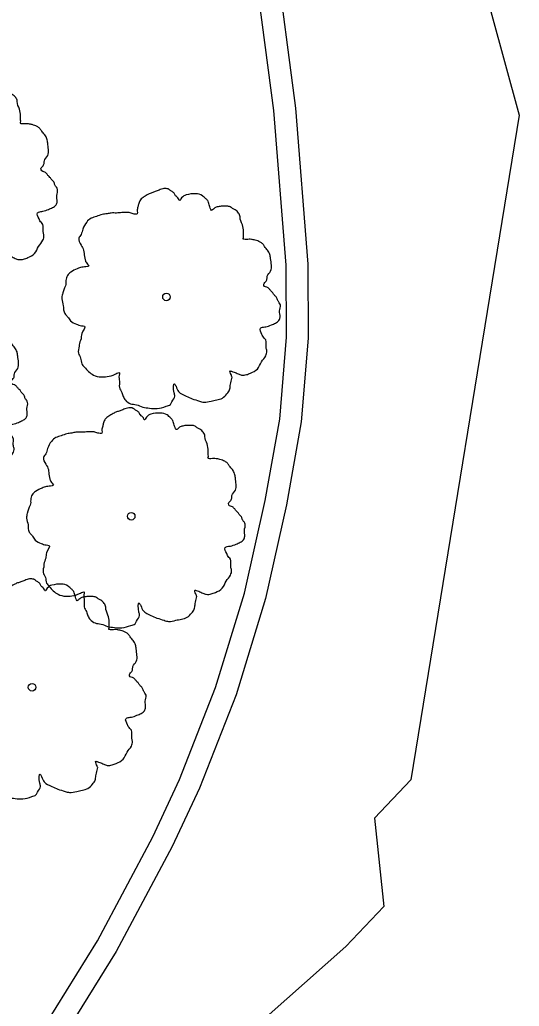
# Model space of a CAD drawing. Extents: x 2161152 to 2175754, y 602179 to 617749.
# Drawn here: x 2161713.75 to 2161738.59, y 603448.14 to 603497.21 of the extents above; entities that cross this region are included whole.
import ezdxf

# ---------------------------------------------------------------- set-up
doc = ezdxf.new("R2010")
doc.units = 0
doc.layers.add('RD_EX_VEG', color=7, linetype='Continuous')
doc.layers.add('RD_EX_WALL_Retaining', color=7, linetype='Continuous')

msp = doc.modelspace()

# ---------------------------------------------------------------- linework, layer by layer
at = {"layer": 'RD_EX_VEG'}
msp.add_lwpolyline([(2161732.316, 603515.404), (2161738.593, 603492.457), (2161733.207, 603459.402), (2161731.397, 603457.497), (2161731.861, 603453.106), (2161729.968, 603451.113), (2161724.975, 603446.686), (2161722.869, 603442.429), (2161720.776, 603429.944), (2161717.586, 603422.207), (2161712.241, 603410.623), (2161703.541, 603400.937), (2161698.331, 603388.462), (2161695.791, 603375.426), (2161695.669, 603367.124), (2161695.194, 603359.549), (2161688.475, 603337.142)], dxfattribs=at)
for centre, radius in [((2161721.051, 603483.419), 0.188), ((2161721.042, 603483.405), 0.000075), ((2161719.298, 603472.512), 0.188), ((2161719.289, 603472.498), 0.000075), ((2161714.37, 603464.004), 0.188), ((2161714.36, 603463.99), 0.000075)]:
    msp.add_circle(centre, radius, dxfattribs=at)
for points in [[(2161713.235, 603485.169), (2161713.178, 603485.3), (2161713.141, 603485.487), (2161713.197, 603485.468), (2161713.328, 603485.431), (2161713.534, 603485.337), (2161713.703, 603485.281), (2161713.947, 603485.3), (2161714.153, 603485.375), (2161714.49, 603485.581), (2161714.696, 603485.937), (2161714.903, 603486.237), (2161714.959, 603486.48), (2161714.921, 603486.649), (2161714.903, 603487.024), (2161714.753, 603487.211), (2161714.715, 603487.305), (2161714.64, 603487.605), (2161714.696, 603487.642), (2161714.903, 603487.68), (2161715.184, 603487.774), (2161715.39, 603487.867), (2161715.559, 603487.999), (2161715.615, 603488.167), (2161715.596, 603488.467), (2161715.634, 603488.767), (2161715.577, 603488.879), (2161715.502, 603488.992), (2161715.446, 603489.142), (2161715.334, 603489.254), (2161715.259, 603489.367), (2161715.184, 603489.442), (2161715.09, 603489.554), (2161714.959, 603489.648), (2161714.846, 603489.685), (2161714.809, 603489.798), (2161714.921, 603489.948), (2161714.959, 603490.023), (2161714.978, 603490.191), (2161715.146, 603490.454), (2161715.184, 603490.754), (2161715.146, 603491.072), (2161715.109, 603491.278), (2161714.996, 603491.485), (2161714.846, 603491.672), (2161714.753, 603491.803), (2161714.621, 603491.897), (2161714.378, 603491.991), (2161714.19, 603492.028), (2161713.928, 603492.028), (2161713.778, 603492.066), (2161713.797, 603492.103), (2161713.797, 603492.215), (2161713.797, 603492.422), (2161713.741, 603492.759), (2161713.628, 603493.134), (2161713.628, 603493.153), (2161713.553, 603493.34), (2161713.385, 603493.49), (2161713.253, 603493.565), (2161713.103, 603493.659), (2161712.916, 603493.677), (2161712.691, 603493.677), (2161712.485, 603493.64), (2161712.335, 603493.565), (2161712.204, 603493.471), (2161712.148, 603493.584), (2161712.073, 603493.809), (2161712.035, 603493.921), (2161711.923, 603494.052), (2161711.754, 603494.202), (2161711.417, 603494.296), (2161710.948, 603494.24), (2161710.723, 603494.09), (2161710.611, 603493.958), (2161710.573, 603494.052), (2161710.423, 603494.202), (2161710.348, 603494.333), (2161710.217, 603494.427), (2161710.105, 603494.502), (2161710.03, 603494.539)], [(2161721.15, 603488.794), (2161720.925, 603488.813), (2161720.682, 603488.738), (2161720.494, 603488.663), (2161720.326, 603488.607), (2161720.157, 603488.532), (2161719.932, 603488.401), (2161719.763, 603488.251), (2161719.67, 603488.063), (2161719.632, 603487.895), (2161719.595, 603487.689), (2161719.595, 603487.557), (2161719.501, 603487.539), (2161719.388, 603487.557), (2161719.201, 603487.614), (2161719.014, 603487.614), (2161718.826, 603487.614), (2161718.564, 603487.595), (2161718.301, 603487.595), (2161718.095, 603487.557), (2161717.852, 603487.52), (2161717.571, 603487.426), (2161717.308, 603487.332), (2161717.083, 603487.145), (2161716.896, 603486.789), (2161716.802, 603486.527), (2161716.69, 603486.339), (2161716.802, 603486.002), (2161716.933, 603485.739), (2161716.952, 603485.589), (2161717.008, 603485.271), (2161717.083, 603485.102), (2161717.177, 603484.952), (2161717.121, 603484.933), (2161716.84, 603484.896), (2161716.615, 603484.821), (2161716.296, 603484.652), (2161716.127, 603484.484), (2161716.052, 603484.24), (2161716.034, 603483.978), (2161715.959, 603483.828), (2161715.903, 603483.622), (2161715.884, 603483.565), (2161715.846, 603483.322), (2161715.921, 603482.984), (2161715.94, 603482.722), (2161716.034, 603482.553), (2161716.146, 603482.422), (2161716.277, 603482.235), (2161716.577, 603482.066), (2161716.821, 603481.991), (2161716.971, 603481.972), (2161716.84, 603481.597), (2161716.802, 603481.335), (2161716.708, 603481.035), (2161716.708, 603480.979), (2161716.671, 603480.623), (2161716.783, 603480.379), (2161716.84, 603480.098), (2161716.971, 603479.929), (2161717.177, 603479.704), (2161717.421, 603479.536), (2161717.795, 603479.442), (2161718.095, 603479.461), (2161718.526, 603479.592), (2161718.714, 603479.648), (2161718.695, 603479.517), (2161718.714, 603479.236), (2161718.714, 603478.917), (2161718.826, 603478.674), (2161718.901, 603478.468), (2161719.014, 603478.28), (2161719.257, 603478.111), (2161719.557, 603478.055), (2161719.876, 603477.943), (2161720.213, 603477.887), (2161720.588, 603477.868), (2161721.038, 603477.98), (2161721.244, 603478.074), (2161721.319, 603478.205), (2161721.469, 603478.486), (2161721.431, 603478.655), (2161721.45, 603479.105), (2161721.525, 603478.974), (2161721.656, 603478.711), (2161722.031, 603478.486), (2161722.331, 603478.355), (2161722.687, 603478.243), (2161722.912, 603478.186), (2161723.268, 603478.243), (2161723.549, 603478.299), (2161723.83, 603478.393), (2161724.055, 603478.599), (2161724.186, 603478.805), (2161724.224, 603479.011), (2161724.28, 603479.292), (2161724.318, 603479.423)], [(2161724.318, 603479.423), (2161724.261, 603479.555), (2161724.224, 603479.742), (2161724.28, 603479.723), (2161724.411, 603479.686), (2161724.617, 603479.592), (2161724.786, 603479.536), (2161725.03, 603479.555), (2161725.236, 603479.63), (2161725.573, 603479.836), (2161725.779, 603480.192), (2161725.986, 603480.492), (2161726.042, 603480.735), (2161726.004, 603480.904), (2161725.986, 603481.279), (2161725.836, 603481.466), (2161725.798, 603481.56), (2161725.723, 603481.86), (2161725.779, 603481.897), (2161725.986, 603481.935), (2161726.267, 603482.028), (2161726.473, 603482.122), (2161726.642, 603482.253), (2161726.698, 603482.422), (2161726.679, 603482.722), (2161726.717, 603483.022), (2161726.66, 603483.134), (2161726.585, 603483.247), (2161726.529, 603483.397), (2161726.417, 603483.509), (2161726.342, 603483.622), (2161726.267, 603483.696), (2161726.173, 603483.809), (2161726.042, 603483.903), (2161725.929, 603483.94), (2161725.892, 603484.053), (2161726.004, 603484.203), (2161726.042, 603484.277), (2161726.061, 603484.446), (2161726.229, 603484.709), (2161726.267, 603485.008), (2161726.229, 603485.327), (2161726.192, 603485.533), (2161726.079, 603485.739), (2161725.929, 603485.927), (2161725.836, 603486.058), (2161725.704, 603486.152), (2161725.461, 603486.245), (2161725.273, 603486.283), (2161725.011, 603486.283), (2161724.861, 603486.32), (2161724.88, 603486.358), (2161724.88, 603486.47), (2161724.88, 603486.676), (2161724.824, 603487.014), (2161724.711, 603487.389), (2161724.711, 603487.407), (2161724.636, 603487.595), (2161724.468, 603487.745), (2161724.336, 603487.82), (2161724.186, 603487.913), (2161723.999, 603487.932), (2161723.774, 603487.932), (2161723.568, 603487.895), (2161723.418, 603487.82), (2161723.287, 603487.726), (2161723.231, 603487.838), (2161723.156, 603488.063), (2161723.118, 603488.176), (2161723.006, 603488.307), (2161722.837, 603488.457), (2161722.5, 603488.551), (2161722.031, 603488.494), (2161721.806, 603488.344), (2161721.694, 603488.213), (2161721.656, 603488.307), (2161721.506, 603488.457), (2161721.431, 603488.588), (2161721.3, 603488.682), (2161721.188, 603488.757), (2161721.113, 603488.794)], [(2161711.746, 603474.577), (2161711.69, 603474.708), (2161711.652, 603474.895), (2161711.709, 603474.876), (2161711.84, 603474.839), (2161712.046, 603474.745), (2161712.215, 603474.689), (2161712.458, 603474.708), (2161712.664, 603474.783), (2161713.002, 603474.989), (2161713.208, 603475.345), (2161713.414, 603475.645), (2161713.47, 603475.888), (2161713.433, 603476.057), (2161713.414, 603476.432), (2161713.264, 603476.619), (2161713.227, 603476.713), (2161713.152, 603477.013), (2161713.208, 603477.05), (2161713.414, 603477.088), (2161713.695, 603477.182), (2161713.901, 603477.275), (2161714.07, 603477.407), (2161714.126, 603477.575), (2161714.108, 603477.875), (2161714.145, 603478.175), (2161714.089, 603478.287), (2161714.014, 603478.4), (2161713.958, 603478.55), (2161713.845, 603478.662), (2161713.77, 603478.775), (2161713.695, 603478.85), (2161713.602, 603478.962), (2161713.47, 603479.056), (2161713.358, 603479.093), (2161713.32, 603479.206), (2161713.433, 603479.356), (2161713.47, 603479.431), (2161713.489, 603479.599), (2161713.658, 603479.862), (2161713.695, 603480.162), (2161713.658, 603480.48), (2161713.62, 603480.686), (2161713.508, 603480.893), (2161713.358, 603481.08), (2161713.264, 603481.211), (2161713.133, 603481.305), (2161712.889, 603481.399), (2161712.702, 603481.436), (2161712.44, 603481.436), (2161712.29, 603481.474), (2161712.308, 603481.511), (2161712.308, 603481.623), (2161712.308, 603481.83), (2161712.252, 603482.167), (2161712.14, 603482.542), (2161712.14, 603482.561), (2161712.065, 603482.748), (2161711.896, 603482.898), (2161711.765, 603482.973), (2161711.615, 603483.067), (2161711.427, 603483.085), (2161711.203, 603483.085), (2161710.996, 603483.048), (2161710.846, 603482.973), (2161710.715, 603482.879), (2161710.659, 603482.992), (2161710.584, 603483.217), (2161710.547, 603483.329), (2161710.434, 603483.46), (2161710.266, 603483.61), (2161709.928, 603483.704), (2161709.46, 603483.648), (2161709.235, 603483.498), (2161709.122, 603483.366), (2161709.085, 603483.46), (2161708.935, 603483.61), (2161708.86, 603483.741), (2161708.729, 603483.835), (2161708.616, 603483.91), (2161708.541, 603483.947)], [(2161719.397, 603477.887), (2161719.172, 603477.906), (2161718.929, 603477.831), (2161718.741, 603477.756), (2161718.572, 603477.7), (2161718.404, 603477.625), (2161718.179, 603477.494), (2161718.01, 603477.344), (2161717.916, 603477.156), (2161717.879, 603476.988), (2161717.841, 603476.781), (2161717.841, 603476.65), (2161717.748, 603476.631), (2161717.635, 603476.65), (2161717.448, 603476.706), (2161717.26, 603476.706), (2161717.073, 603476.706), (2161716.811, 603476.688), (2161716.548, 603476.688), (2161716.342, 603476.65), (2161716.098, 603476.613), (2161715.817, 603476.519), (2161715.555, 603476.425), (2161715.33, 603476.238), (2161715.143, 603475.882), (2161715.049, 603475.619), (2161714.936, 603475.432), (2161715.049, 603475.095), (2161715.18, 603474.832), (2161715.199, 603474.682), (2161715.255, 603474.364), (2161715.33, 603474.195), (2161715.424, 603474.045), (2161715.368, 603474.026), (2161715.086, 603473.989), (2161714.862, 603473.914), (2161714.543, 603473.745), (2161714.374, 603473.577), (2161714.299, 603473.333), (2161714.281, 603473.071), (2161714.206, 603472.921), (2161714.149, 603472.714), (2161714.131, 603472.658), (2161714.093, 603472.415), (2161714.168, 603472.077), (2161714.187, 603471.815), (2161714.281, 603471.646), (2161714.393, 603471.515), (2161714.524, 603471.328), (2161714.824, 603471.159), (2161715.068, 603471.084), (2161715.218, 603471.065), (2161715.086, 603470.69), (2161715.049, 603470.428), (2161714.955, 603470.128), (2161714.955, 603470.072), (2161714.918, 603469.716), (2161715.03, 603469.472), (2161715.086, 603469.191), (2161715.218, 603469.022), (2161715.424, 603468.797), (2161715.667, 603468.629), (2161716.042, 603468.535), (2161716.342, 603468.554), (2161716.773, 603468.685), (2161716.961, 603468.741), (2161716.942, 603468.61), (2161716.961, 603468.329), (2161716.961, 603468.01), (2161717.073, 603467.767), (2161717.148, 603467.56), (2161717.26, 603467.373), (2161717.504, 603467.204), (2161717.804, 603467.148), (2161718.123, 603467.036), (2161718.46, 603466.979), (2161718.835, 603466.961), (2161719.285, 603467.073), (2161719.491, 603467.167), (2161719.566, 603467.298), (2161719.716, 603467.579), (2161719.678, 603467.748), (2161719.697, 603468.198), (2161719.772, 603468.066), (2161719.903, 603467.804), (2161720.278, 603467.579), (2161720.578, 603467.448), (2161720.934, 603467.336), (2161721.159, 603467.279), (2161721.515, 603467.336), (2161721.796, 603467.392), (2161722.077, 603467.486), (2161722.302, 603467.692), (2161722.433, 603467.898), (2161722.471, 603468.104), (2161722.527, 603468.385), (2161722.564, 603468.516)], [(2161722.564, 603468.516), (2161722.508, 603468.648), (2161722.471, 603468.835), (2161722.527, 603468.816), (2161722.658, 603468.779), (2161722.864, 603468.685), (2161723.033, 603468.629), (2161723.277, 603468.648), (2161723.483, 603468.722), (2161723.82, 603468.929), (2161724.026, 603469.285), (2161724.232, 603469.585), (2161724.289, 603469.828), (2161724.251, 603469.997), (2161724.232, 603470.372), (2161724.082, 603470.559), (2161724.045, 603470.653), (2161723.97, 603470.953), (2161724.026, 603470.99), (2161724.232, 603471.028), (2161724.514, 603471.121), (2161724.72, 603471.215), (2161724.888, 603471.346), (2161724.945, 603471.515), (2161724.926, 603471.815), (2161724.963, 603472.115), (2161724.907, 603472.227), (2161724.832, 603472.34), (2161724.776, 603472.49), (2161724.663, 603472.602), (2161724.589, 603472.714), (2161724.514, 603472.789), (2161724.42, 603472.902), (2161724.289, 603472.996), (2161724.176, 603473.033), (2161724.139, 603473.146), (2161724.251, 603473.295), (2161724.289, 603473.37), (2161724.307, 603473.539), (2161724.476, 603473.801), (2161724.514, 603474.101), (2161724.476, 603474.42), (2161724.439, 603474.626), (2161724.326, 603474.832), (2161724.176, 603475.02), (2161724.082, 603475.151), (2161723.951, 603475.245), (2161723.708, 603475.338), (2161723.52, 603475.376), (2161723.258, 603475.376), (2161723.108, 603475.413), (2161723.127, 603475.451), (2161723.127, 603475.563), (2161723.127, 603475.769), (2161723.07, 603476.107), (2161722.958, 603476.482), (2161722.958, 603476.5), (2161722.883, 603476.688), (2161722.714, 603476.838), (2161722.583, 603476.913), (2161722.433, 603477.006), (2161722.246, 603477.025), (2161722.021, 603477.025), (2161721.815, 603476.988), (2161721.665, 603476.913), (2161721.534, 603476.819), (2161721.477, 603476.931), (2161721.402, 603477.156), (2161721.365, 603477.269), (2161721.252, 603477.4), (2161721.084, 603477.55), (2161720.746, 603477.644), (2161720.278, 603477.587), (2161720.053, 603477.437), (2161719.941, 603477.306), (2161719.903, 603477.4), (2161719.753, 603477.55), (2161719.678, 603477.681), (2161719.547, 603477.775), (2161719.435, 603477.85), (2161719.36, 603477.887)], [(2161714.469, 603469.379), (2161714.244, 603469.398), (2161714, 603469.323), (2161713.813, 603469.248), (2161713.644, 603469.192), (2161713.475, 603469.117), (2161713.251, 603468.986), (2161713.082, 603468.836), (2161712.988, 603468.649), (2161712.951, 603468.48), (2161712.913, 603468.274), (2161712.913, 603468.142), (2161712.82, 603468.124), (2161712.707, 603468.142), (2161712.52, 603468.199), (2161712.332, 603468.199), (2161712.145, 603468.199), (2161711.882, 603468.18), (2161711.62, 603468.18), (2161711.414, 603468.142), (2161711.17, 603468.105), (2161710.889, 603468.011), (2161710.627, 603467.918), (2161710.402, 603467.73), (2161710.214, 603467.374), (2161710.121, 603467.112), (2161710.008, 603466.924), (2161710.121, 603466.587), (2161710.252, 603466.325), (2161710.271, 603466.175), (2161710.327, 603465.856), (2161710.402, 603465.687), (2161710.496, 603465.537), (2161710.439, 603465.519), (2161710.158, 603465.481), (2161709.933, 603465.406), (2161709.615, 603465.238), (2161709.446, 603465.069), (2161709.371, 603464.825), (2161709.352, 603464.563), (2161709.277, 603464.413), (2161709.221, 603464.207), (2161709.202, 603464.15), (2161709.165, 603463.907), (2161709.24, 603463.569), (2161709.259, 603463.307), (2161709.352, 603463.138), (2161709.465, 603463.007), (2161709.596, 603462.82), (2161709.896, 603462.651), (2161710.139, 603462.576), (2161710.289, 603462.557), (2161710.158, 603462.183), (2161710.121, 603461.92), (2161710.027, 603461.62), (2161710.027, 603461.564), (2161709.99, 603461.208), (2161710.102, 603460.964), (2161710.158, 603460.683), (2161710.289, 603460.515), (2161710.496, 603460.29), (2161710.739, 603460.121), (2161711.114, 603460.027), (2161711.414, 603460.046), (2161711.845, 603460.177), (2161712.032, 603460.233), (2161712.014, 603460.102), (2161712.032, 603459.821), (2161712.032, 603459.503), (2161712.145, 603459.259), (2161712.22, 603459.053), (2161712.332, 603458.865), (2161712.576, 603458.697), (2161712.876, 603458.64), (2161713.194, 603458.528), (2161713.532, 603458.472), (2161713.907, 603458.453), (2161714.356, 603458.565), (2161714.562, 603458.659), (2161714.637, 603458.79), (2161714.787, 603459.071), (2161714.75, 603459.24), (2161714.769, 603459.69), (2161714.844, 603459.559), (2161714.975, 603459.296), (2161715.35, 603459.071), (2161715.65, 603458.94), (2161716.006, 603458.828), (2161716.231, 603458.772), (2161716.587, 603458.828), (2161716.868, 603458.884), (2161717.149, 603458.978), (2161717.374, 603459.184), (2161717.505, 603459.39), (2161717.542, 603459.596), (2161717.599, 603459.877), (2161717.636, 603460.009)], [(2161717.636, 603460.009), (2161717.58, 603460.14), (2161717.542, 603460.327), (2161717.599, 603460.308), (2161717.73, 603460.271), (2161717.936, 603460.177), (2161718.105, 603460.121), (2161718.348, 603460.14), (2161718.555, 603460.215), (2161718.892, 603460.421), (2161719.098, 603460.777), (2161719.304, 603461.077), (2161719.36, 603461.32), (2161719.323, 603461.489), (2161719.304, 603461.864), (2161719.154, 603462.051), (2161719.117, 603462.145), (2161719.042, 603462.445), (2161719.098, 603462.482), (2161719.304, 603462.52), (2161719.585, 603462.614), (2161719.791, 603462.707), (2161719.96, 603462.839), (2161720.016, 603463.007), (2161719.998, 603463.307), (2161720.035, 603463.607), (2161719.979, 603463.719), (2161719.904, 603463.832), (2161719.848, 603463.982), (2161719.735, 603464.094), (2161719.66, 603464.207), (2161719.585, 603464.282), (2161719.492, 603464.394), (2161719.36, 603464.488), (2161719.248, 603464.525), (2161719.21, 603464.638), (2161719.323, 603464.788), (2161719.36, 603464.863), (2161719.379, 603465.031), (2161719.548, 603465.294), (2161719.585, 603465.594), (2161719.548, 603465.912), (2161719.51, 603466.118), (2161719.398, 603466.325), (2161719.248, 603466.512), (2161719.154, 603466.643), (2161719.023, 603466.737), (2161718.779, 603466.831), (2161718.592, 603466.868), (2161718.33, 603466.868), (2161718.18, 603466.906), (2161718.198, 603466.943), (2161718.198, 603467.055), (2161718.198, 603467.262), (2161718.142, 603467.599), (2161718.03, 603467.974), (2161718.03, 603467.993), (2161717.955, 603468.18), (2161717.786, 603468.33), (2161717.655, 603468.405), (2161717.505, 603468.499), (2161717.318, 603468.517), (2161717.093, 603468.517), (2161716.886, 603468.48), (2161716.737, 603468.405), (2161716.605, 603468.311), (2161716.549, 603468.424), (2161716.474, 603468.649), (2161716.437, 603468.761), (2161716.324, 603468.892), (2161716.156, 603469.042), (2161715.818, 603469.136), (2161715.35, 603469.08), (2161715.125, 603468.93), (2161715.012, 603468.798), (2161714.975, 603468.892), (2161714.825, 603469.042), (2161714.75, 603469.173), (2161714.619, 603469.267), (2161714.506, 603469.342), (2161714.431, 603469.379)]]:
    msp.add_spline(points, degree=3, dxfattribs=at)
at = {"layer": 'RD_EX_WALL_Retaining'}
for points in [[(2161726.451, 603500.522), (2161727.461, 603492.807), (2161728.08, 603485.05), (2161728.098, 603481.376), (2161727.75, 603477.202), (2161727.012, 603473.079), (2161725.975, 603468.414), (2161724.517, 603463.634), (2161722.686, 603458.984), (2161721.332, 603456.085), (2161718.557, 603450.862), (2161715.44, 603445.835), (2161711.478, 603439.885), (2161711.168, 603439.416), (2161706.763, 603433.108), (2161702.053, 603427.025), (2161698.407, 603422.581), (2161693.44, 603416.728)], [(2161692.612, 603417.42), (2161697.579, 603423.272), (2161701.209, 603427.697), (2161705.894, 603433.747), (2161710.276, 603440.021), (2161710.579, 603440.481), (2161714.533, 603446.419), (2161717.622, 603451.4), (2161720.367, 603456.566), (2161721.695, 603459.41), (2161723.497, 603463.989), (2161724.931, 603468.689), (2161725.954, 603473.291), (2161726.68, 603477.342), (2161727.02, 603481.418), (2161727.001, 603485.005), (2161726.388, 603492.694), (2161725.384, 603500.362)]]:
    msp.add_lwpolyline(points, dxfattribs=at)

doc.saveas('drawing.dxf')
